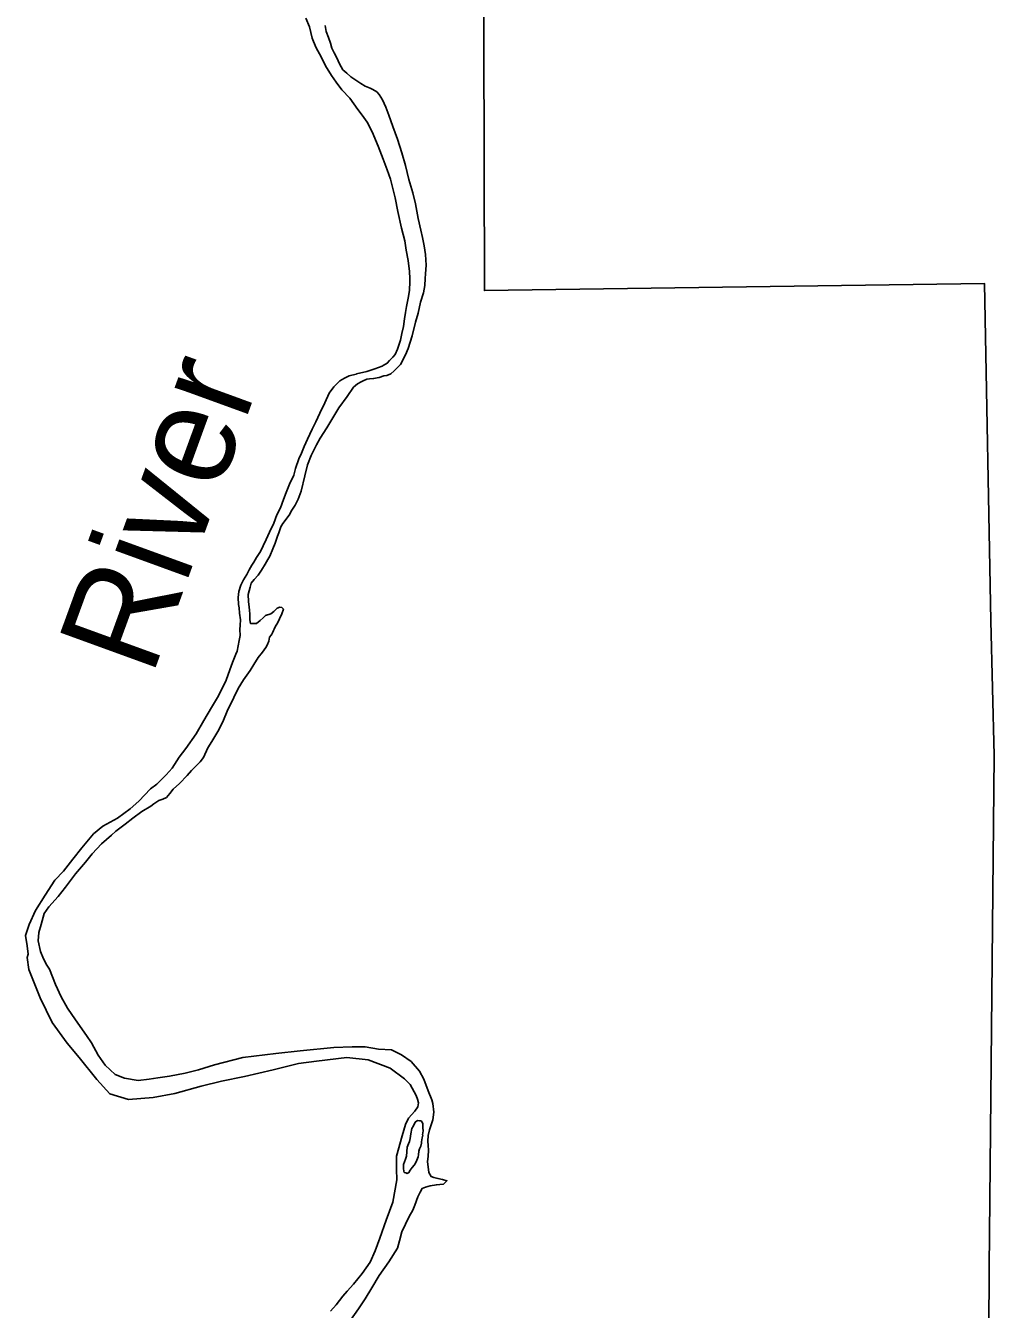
# Model space of a CAD drawing. Extents: x -83719 to 153526, y -11835 to 11446.
# Drawn here: x 15303.9 to 15472, y -928.6 to -705.8 of the extents above; entities that cross this region are included whole.
import ezdxf

# ---------------------------------------------------------------- set-up
doc = ezdxf.new("R2010")
doc.units = 0
doc.layers.add('Level 2', color=7, linetype='Continuous')
doc.layers.add('Level 9', color=7, linetype='Continuous')

msp = doc.modelspace()

# ---------------------------------------------------------------- linework, layer by layer
at = {"layer": 'Level 2'}
for points in [[(15470.46, -643.08), (15470.48, -661.17), (15383.27, -663.15), (15383.52, -751.75)], [(15470.46, -643.08), (15470.48, -661.17), (15383.27, -663.15), (15383.52, -751.75), (15470.31, -750.54), (15471.37, -809.05)], [(15383.52, -751.75), (15470.31, -750.54)], [(15470.31, -750.54), (15471.37, -809.05)], [(15471.37, -809.05), (15471.99, -832.42), (15471.11, -921.33), (15470.62, -1009.76), (15469.92, -1098.1), (15470.16, -1187.57), (15470.5, -1274.87), (15470.59, -1363.04), (15470.01, -1450.81), (15469.8, -1473.16), (15469.53, -1538.53), (15469.51, -1568.53), (15469.53, -1582.85), (15469.92, -1619.8)], [(15471.37, -809.05), (15471.99, -832.42), (15471.11, -921.33), (15470.62, -1009.76), (15469.92, -1098.1), (15470.16, -1187.57), (15470.37, -1242.55)]]:
    msp.add_lwpolyline(points, dxfattribs=at)
at = {"layer": 'Level 9'}
for points in [[(15352.52, -704.46), (15353.16, -705.95), (15353.59, -707.94), (15354.26, -709.49), (15355.21, -711.3), (15355.92, -712.75), (15356.96, -714.39), (15357.76, -715.57), (15358.79, -716.91), (15360.13, -718.34), (15361.55, -720.3), (15362.28, -721.32), (15363.14, -722.53), (15364.02, -724.17), (15365.06, -726.68), (15365.95, -728.93), (15366.64, -730.78), (15367.22, -732.43), (15368, -735.65), (15368.5, -738.04), (15369.12, -740.9), (15369.71, -743.08), (15369.95, -744.75), (15370.3, -746.51), (15370.52, -748.4), (15370.56, -749.64), (15370.57, -750.17), (15370.48, -751.74), (15370.25, -753.08), (15369.99, -754.53), (15369.82, -755.53), (15369.62, -756.67), (15369.46, -757.98), (15369.19, -759.19), (15368.96, -760.37), (15368.68, -761.21), (15368.4, -761.92), (15368, -762.83), (15367.61, -763.27), (15367.06, -763.89), (15366.64, -764.34), (15365.95, -764.72), (15365.76, -764.83), (15364.47, -765.33), (15363.12, -765.8), (15361.33, -766.19), (15361.27, -766.26), (15360.05, -766.56), (15359.22, -766.95), (15358.41, -767.4), (15357.4, -768.43), (15356.57, -769.56), (15355.82, -771.25), (15354.93, -773.01), (15354.28, -774.53), (15353.61, -775.82), (15352.8, -777.51), (15352.2, -778.8), (15351.77, -779.94), (15351.33, -780.96), (15350.74, -782.64), (15350.44, -783.79), (15349.69, -785.31), (15349.09, -786.76), (15348.63, -788.01), (15348.1, -789.43), (15347.51, -790.68), (15346.95, -792.1), (15346.22, -793.69), (15345.63, -794.94), (15345.13, -796.05), (15344.65, -797), (15343.95, -798.09), (15343.51, -798.9), (15343.16, -799.41), (15342.71, -800.2), (15342.3, -801.01), (15341.69, -801.93), (15341.22, -802.84), (15340.92, -803.98), (15340.78, -804.99), (15340.85, -806.22), (15340.93, -806.79), (15341.02, -807.72), (15341.16, -808.89)], [(15355.89, -705.74), (15356.05, -706.8), (15356.44, -707.79), (15356.81, -708.82), (15357.03, -709.64), (15357.42, -710.5), (15357.91, -711.32), (15358.37, -712.41), (15358.93, -713.4), (15359.61, -713.98), (15360.33, -714.63), (15360.84, -715.01), (15362.06, -715.82), (15362.84, -716.26), (15363.68, -716.6), (15364.12, -716.83), (15364.83, -717.24), (15365.24, -717.73), (15365.8, -718.62), (15366.4, -719.9), (15366.91, -721.32), (15367.62, -723.24), (15368.45, -725.45), (15369.15, -727.84), (15369.81, -730.02), (15370.41, -732.44), (15371.11, -734.76), (15371.53, -736.69), (15372.03, -739.21), (15372.45, -741.24), (15372.75, -742.5), (15373.06, -743.99), (15373.3, -745.49), (15373.39, -747.35), (15373.26, -748.86), (15373.25, -749.63), (15373.15, -750.83), (15372.92, -752.11), (15372.4, -753.76), (15371.99, -755.67), (15371.57, -757.22), (15370.97, -759.58), (15370.26, -761.77), (15369.83, -762.91), (15368.94, -764.57), (15368.49, -765.05), (15367.84, -765.67), (15367.29, -766.19), (15366.57, -766.48), (15366.07, -766.56), (15365.24, -766.81), (15364.28, -767.01), (15363.59, -767.03), (15363.12, -767.14), (15362.47, -767.39), (15362.1, -767.57), (15361.51, -767.92), (15360.77, -768.51), (15359.68, -770.11), (15358.27, -772.08), (15357.19, -773.85), (15356.14, -775.55), (15355.02, -777.38), (15354.39, -778.53), (15353.47, -780.36), (15352.79, -781.98), (15352.34, -783.9), (15351.72, -786.56), (15351.19, -787.94), (15350.65, -788.96), (15350.08, -789.84), (15349.6, -790.72), (15348.54, -792.15), (15348.16, -792.76), (15347.86, -793.81), (15347.61, -794.38), (15347.21, -795.56), (15346.8, -796.58), (15346.27, -797.86), (15345.92, -798.44), (15345.45, -799.22), (15344.84, -800.24), (15344.24, -801.12), (15343.56, -801.91), (15343.04, -802.52)], [(15343.04, -802.52), (15342.83, -803.2), (15342.68, -803.87), (15342.53, -804.51), (15342.57, -805.71), (15342.69, -806.67), (15342.74, -807.21), (15342.79, -807.91), (15342.81, -808.41), (15342.79, -808.87), (15342.9, -809.51), (15343.94, -809.51), (15344.59, -808.99), (15345.11, -808.51), (15345.5, -808.13), (15346.42, -807.84), (15346.94, -807.42), (15347.56, -806.87), (15347.98, -806.69), (15348.35, -806.75), (15348.63, -807.04), (15348.35, -807.85), (15347.94, -808.7), (15347.66, -809.34), (15347.22, -810.12), (15347.03, -810.53), (15346.9, -810.76), (15346.74, -811.14), (15346.62, -811.37), (15346.52, -811.54), (15346.23, -811.92), (15346.12, -812.59)], [(15341.16, -808.89), (15341.12, -809.82), (15341.07, -810.56), (15341.1, -811.63), (15340.96, -812.46)], [(15340.63, -814.34), (15340.96, -812.46)], [(15345.79, -813.26), (15346.12, -812.59)], [(15360.78, -924.17), (15362.28, -922.33), (15363.68, -920.34), (15364.57, -918.42), (15365.36, -916.23), (15366.47, -913.1), (15367.64, -909.94), (15368.3, -906.05), (15368.23, -904.25), (15368.26, -901.95), (15369.25, -898.42), (15369.82, -896.5), (15370.36, -895.36), (15371.44, -894.14), (15371.96, -893.42), (15372.08, -892.72), (15371.9, -892.09), (15371.65, -891.43), (15370.65, -889.54), (15369.66, -888.52), (15367.13, -886.67), (15363.34, -885.27), (15359.66, -884.87), (15354.38, -885.51), (15351.22, -885.9), (15346.87, -886.96), (15341.9, -888.12), (15337.88, -888.97), (15334.33, -889.83), (15329.76, -891.12), (15326.04, -891.76), (15321.75, -892.11), (15318.53, -891.14), (15316.25, -888.64), (15313.21, -884.83), (15311.13, -882.33), (15308.49, -878.77), (15306.41, -874.5), (15305.01, -871.02), (15304.48, -869.6), (15304.18, -867.5), (15304.33, -866.89), (15304.17, -865.49), (15303.9, -863.66), (15304.5, -861.75), (15305.62, -859.36), (15307.27, -856.65), (15308.95, -854.05), (15310.45, -852.52), (15312.11, -850.45), (15313.64, -848.48), (15315.7, -846.04), (15317.27, -844.7), (15319.84, -843.28), (15322.01, -841.71), (15323.52, -840.34), (15325.54, -838.23), (15326.66, -837.38), (15328.3, -835.81), (15329.34, -834.62), (15330.54, -832.73), (15331.67, -831.24), (15333.49, -828.66), (15334.81, -826.37), (15336.17, -824.1), (15337.2, -822.35), (15338.07, -820.69), (15338.68, -819.38), (15339.34, -817.56), (15339.82, -816.28), (15340.39, -814.84), (15340.63, -814.34)], [(15375.75, -906.91), (15376.38, -906.83), (15377, -906.25), (15376.23, -906), (15375.43, -905.82), (15374.73, -905.7), (15374.26, -905.47), (15373.84, -904.78), (15373.64, -902.88), (15373.76, -902.01), (15373.83, -900.9), (15373.72, -900.1), (15373.67, -899.34), (15373.75, -898.37), (15374, -897.39), (15374.53, -895.65), (15374.71, -894.34), (15374.54, -892.81), (15374.37, -892.21), (15373.74, -890.62), (15372.97, -888.63), (15372.24, -887.21), (15370.77, -885.53), (15369.12, -884.39), (15367.37, -883.53), (15365.13, -883.4), (15362.79, -882.98), (15360.53, -883.02), (15357.4, -883.11), (15351.51, -883.66), (15347.29, -884.18), (15341.6, -884.82), (15336.69, -886.12), (15333.91, -886.97), (15331.59, -887.55), (15328.87, -888.07), (15326.81, -888.38), (15325.31, -888.6), (15323.42, -888.81), (15321.08, -888.42), (15319.46, -887.78), (15317.7, -886.18), (15316.47, -884.43), (15315.33, -882.32), (15314.47, -881), (15312.55, -878.33), (15311.18, -876.28), (15310.07, -874.3), (15309.07, -872.15), (15308.57, -870.86), (15308.05, -869.53), (15307.6, -868.84), (15306.98, -867.71), (15306.49, -866.45), (15306.09, -864.59), (15306.16, -863.15), (15306.57, -861.74), (15307.13, -859.86), (15307.94, -858.71), (15309.54, -856.91), (15310.81, -855.31), (15312.53, -852.94), (15314.26, -850.97), (15315.43, -849.48), (15317.06, -847.75), (15318.77, -846.24), (15319.52, -845.56), (15321.16, -844.36), (15322.47, -843.33), (15324.05, -842.14), (15325.6, -841.2), (15326.13, -840.83), (15327.01, -840.24), (15327.68, -840), (15328.34, -839.72), (15328.89, -839), (15329.48, -838.29), (15330.59, -837.27), (15331.9, -835.91), (15332.68, -835.06), (15334.18, -833.53), (15334.77, -832.75), (15335.54, -831.09), (15336.18, -829.98), (15337.44, -827.95), (15338.24, -826.27), (15338.88, -824.72), (15340, -822.36), (15340.8, -820.81), (15341.71, -819.32), (15342.84, -817.69), (15343.52, -816.65), (15344.27, -815.4), (15345.02, -814.51), (15345.6, -813.7), (15345.79, -813.26)], [(15371.48, -896.06), (15371.19, -896.68), (15370.93, -897.18), (15370.71, -898.09), (15370.66, -898.49), (15370.6, -898.93), (15370.51, -899.43)], [(15371.89, -895.78), (15371.48, -896.06)], [(15372.08, -901.74), (15372.14, -901.1), (15372.23, -900.7), (15372.49, -900.23), (15372.61, -899.72), (15372.61, -899.46), (15372.63, -899.12), (15372.69, -898.79), (15372.82, -898.35), (15372.78, -898.28), (15372.87, -897.55), (15372.83, -897.05), (15372.82, -896.55), (15372.81, -896.38), (15372.67, -895.98), (15372.47, -895.85), (15372.27, -895.86), (15371.89, -895.78)], [(15370.09, -900.41), (15370.33, -899.85), (15370.51, -899.43)], [(15370.09, -900.41), (15369.96, -901.98), (15369.8, -902.48), (15369.48, -903.42), (15369.46, -904.13), (15369.54, -904.56), (15369.61, -904.79), (15369.85, -904.89), (15370.08, -904.95), (15370.41, -904.81), (15370.64, -904.4), (15370.96, -903.96), (15371.32, -903.52), (15371.48, -903.29), (15371.77, -902.65), (15372.02, -902.07), (15372.08, -901.74)], [(15360.27, -930.42), (15361.63, -928.49), (15362.83, -926.73), (15363.96, -924.81), (15365.26, -922.71), (15366.91, -920.31), (15368.4, -917.94), (15368.8, -916.66), (15369.18, -915.12), (15370.46, -912.46), (15371.07, -911.34), (15371.42, -910.5), (15371.96, -909.02), (15372.34, -908.21), (15372.73, -907.57), (15373.26, -907.36), (15374.09, -907.11), (15375.18, -906.92), (15375.75, -906.91)], [(15356.81, -928.88), (15357.76, -927.8), (15358.93, -926.27), (15359.68, -925.42), (15360.78, -924.17)]]:
    msp.add_lwpolyline(points, dxfattribs=at)

# ---------------------------------------------------------------- texts
msp.add_text('River', height=17.6, rotation=70, dxfattribs=at).set_placement((15325.8, -818.94))

doc.saveas('drawing.dxf')
